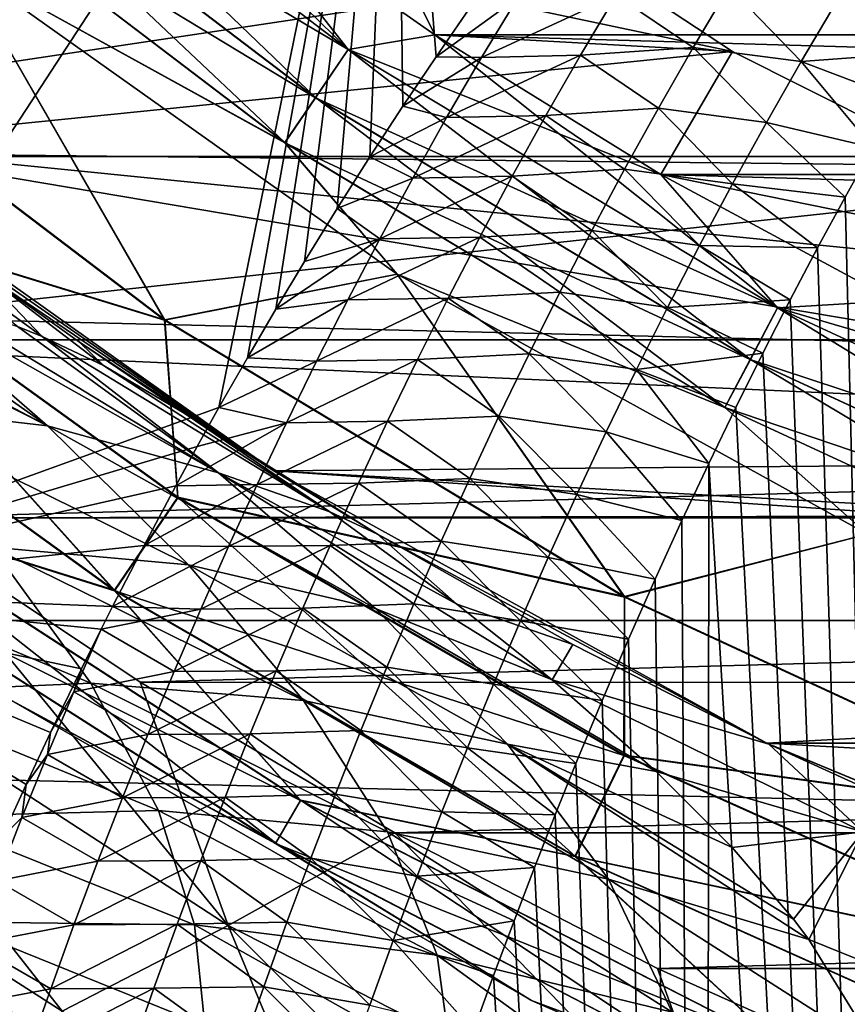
# Model space of a CAD drawing. Header units: metres. Extents: x -109 to 109, y -315 to 32.
# Tile 287 of 384: x 67.76 to 70.23, y -14.29 to -11.35. Entities that reach past the tile are written whole.
import ezdxf

# ---------------------------------------------------------------- set-up
doc = ezdxf.new("R2010")
doc.units = ezdxf.units.M
doc.layers.add('solid_K244242000C74_AAA', color=7, linetype='CONTINUOUS')

msp = doc.modelspace()

# ---------------------------------------------------------------- linework, layer by layer
at = {"layer": 'solid_K244242000C74_AAA'}
for points in [[(66.840843, -13.059432, 53.583248), (68.881416, -9.932885, 47.509106), (67.080719, -10.604731, 47.038673)], [(66.840843, -13.059432, 53.583248), (68.35556, -12.511944, 53.950047), (68.881416, -9.932885, 47.509106)], [(68.35556, -12.511944, 53.950047), (68.440224, -12.363729, 53.666447), (68.881416, -9.932885, 47.509106)], [(68.440224, -12.363729, 53.666447), (68.525337, -12.218526, 53.387959), (68.881416, -9.932885, 47.509106)], [(68.525337, -12.218526, 53.387959), (68.61087, -12.076212, 53.114334), (68.881416, -9.932885, 47.509106)], [(68.61087, -12.076212, 53.114334), (68.708389, -11.918052, 52.809387), (68.881416, -9.932885, 47.509106)], [(68.708389, -11.918052, 52.809387), (68.806396, -11.763514, 52.510685), (68.881416, -9.932885, 47.509106)], [(68.806396, -11.763514, 52.510685), (68.9049, -11.612689, 52.218624), (68.881416, -9.932885, 47.509106)], [(69.003853, -11.465427, 51.932899), (69.103195, -11.32158, 51.653202), (68.881416, -9.932885, 47.509106)], [(68.9049, -11.612689, 52.218624), (69.003853, -11.465427, 51.932899), (68.881416, -9.932885, 47.509106)], [(46.591377, -10.351391, -83.82), (106.408623, -10.351391, -83.82), (105.882225, -11.762788, -83.82)], [(46.591377, -10.351391, -83.82), (105.882225, -11.762788, -83.82), (47.117771, -11.762788, -83.82)], [(67.54982, -10.536965, -30.016214), (68.741531, -11.442882, -30.016214), (67.727066, -10.451867, -30)], [(68.741531, -11.442882, -30.016214), (68.349709, -10.944372, -30), (67.727066, -10.451867, -30)], [(71.410393, -11.799084, -49.5), (70.992996, -10.492633, -48.5), (70.074997, -11.128427, -49.5)], [(67.549591, -10.537236, -47.983723), (68.741333, -11.443175, -47.983723), (67.436935, -10.669868, -47.935352)], [(67.437149, -10.66961, -30.064522), (68.643867, -11.58693, -30.064522), (67.54982, -10.536965, -30.016214)], [(67.549591, -10.537236, -47.983723), (68.349709, -10.944372, -48), (68.741333, -11.443175, -47.983723)], [(68.643867, -11.58693, -30.064522), (68.741531, -11.442882, -30.016214), (67.54982, -10.536965, -30.016214)], [(68.604851, -10.604134, -27.5), (69.889732, -11.449247, -27.5), (65.893394, -10.606602, -27.5)], [(69.889732, -11.449247, -27.5), (67.147499, -11.727337, -27.5), (65.893394, -10.606602, -27.5)], [(68.605164, -10.604395, -30), (68.349709, -10.944372, -30), (69.000229, -11.399978, -30)], [(69.889626, -11.449198, -30), (69.889732, -11.449247, -27.5), (68.604851, -10.604134, -27.5)], [(69.889626, -11.449198, -30), (68.604851, -10.604134, -27.5), (68.605164, -10.604395, -30)], [(69.889626, -11.449198, -30), (68.605164, -10.604395, -30), (69.000229, -11.399978, -30)], [(67.436935, -10.669868, -47.935352), (68.643677, -11.587211, -47.935352), (67.331741, -10.793704, -47.856464)], [(67.331947, -10.793468, -30.143347), (68.552666, -11.721437, -30.143347), (67.437149, -10.66961, -30.064522)], [(68.741333, -11.443175, -47.983723), (68.643677, -11.587211, -47.935352), (67.436935, -10.669868, -47.935352)], [(68.552666, -11.721437, -30.143347), (68.643867, -11.58693, -30.064522), (67.437149, -10.66961, -30.064522)], [(67.331741, -10.793704, -47.856464), (68.552498, -11.721694, -47.856464), (67.579613, -11.185811, -47.75)], [(68.643677, -11.587211, -47.935352), (68.552498, -11.721694, -47.856464), (67.331741, -10.793704, -47.856464)], [(67.579613, -11.185811, -30.25), (68.552666, -11.721437, -30.143347), (67.331947, -10.793468, -30.143347)], [(83.999771, -11.399978, -48), (69.000229, -11.399978, -48), (68.349709, -10.944372, -48)], [(68.741333, -11.443175, -47.983723), (68.349709, -10.944372, -48), (69.000229, -11.399978, -48)], [(84.650291, -10.944372, -48), (83.999771, -11.399978, -48), (68.349709, -10.944372, -48)], [(68.741531, -11.442882, -30.016214), (69.000229, -11.399978, -30), (68.349709, -10.944372, -30)], [(70.074997, -11.128427, -73.120003), (65.362701, -11.133141, -73.120003), (66.004417, -11.740047, -73.120003)], [(71.410217, -11.798996, -73.120003), (70.074997, -11.128427, -73.120003), (66.004417, -11.740047, -73.120003)], [(70.074997, -11.128427, -49.5), (70.074997, -11.128427, -73.120003), (71.410217, -11.798996, -73.120003)], [(71.410393, -11.799084, -49.5), (70.074997, -11.128427, -49.5), (71.410217, -11.798996, -73.120003)], [(67.579613, -11.185811, -47.75), (68.193039, -12.251853, -47.246708), (66.917076, -11.281892, -47.246708)], [(68.194069, -12.250334, -30.751143), (67.579613, -11.185811, -30.25), (66.918266, -11.280493, -30.751143)], [(67.579613, -11.185811, -47.75), (68.888115, -12.114244, -47.75), (68.193039, -12.251853, -47.246708)], [(68.552498, -11.721694, -47.856464), (68.888115, -12.114244, -47.75), (67.579613, -11.185811, -47.75)], [(67.579613, -11.185811, -30.25), (68.888115, -12.114244, -30.25), (68.552666, -11.721437, -30.143347)], [(68.194069, -12.250334, -30.751143), (68.888115, -12.114244, -30.25), (67.579613, -11.185811, -30.25)], [(69.541519, -11.281119, 51.8172), (69.77198, -11.437167, 52.152508), (69.879028, -11.256712, 51.796822)], [(69.879028, -11.256712, 51.796822), (69.77198, -11.437167, 52.152508), (70.09481, -11.479358, 52.149368)], [(69.879028, -11.256712, 51.796822), (70.09481, -11.479358, 52.149368), (70.202217, -11.298027, 51.795937)], [(66.917076, -11.281892, -47.246708), (68.193039, -12.251853, -47.246708), (66.984352, -11.881559, -46.678066)], [(66.982567, -11.878189, -31.31955), (68.194069, -12.250334, -30.751143), (66.918266, -11.280493, -30.751143)], [(69.541519, -11.281119, 51.8172), (69.247681, -11.28836, 51.691982), (69.139984, -11.467145, 52.052284)], [(69.43515, -11.460365, 52.174271), (69.541519, -11.281119, 51.8172), (69.139984, -11.467145, 52.052284)], [(69.43515, -11.460365, 52.174271), (69.77198, -11.437167, 52.152508), (69.541519, -11.281119, 51.8172)], [(69.247681, -11.28836, 51.691982), (69.103195, -11.32158, 51.653202), (69.003853, -11.465427, 51.932899)], [(69.139984, -11.467145, 52.052284), (69.247681, -11.28836, 51.691982), (69.003853, -11.465427, 51.932899)], [(70.202217, -11.298027, 51.795937), (70.09481, -11.479358, 52.149368), (70.473778, -11.450984, 51.904243)], [(70.202217, -11.298027, 51.795937), (70.473778, -11.450984, 51.904243), (70.556847, -11.313035, 51.63805)], [(68.741333, -11.443175, -47.983723), (69.000229, -11.399978, -48), (69.675667, -11.816706, -48)], [(68.741531, -11.442882, -30.016214), (70.024208, -12.214641, -30.016214), (69.000229, -11.399978, -30)], [(83.324333, -11.816706, -48), (69.675667, -11.816706, -48), (69.000229, -11.399978, -48)], [(83.999771, -11.399978, -48), (83.324333, -11.816706, -48), (69.000229, -11.399978, -48)], [(69.889626, -11.449198, -30), (69.000229, -11.399978, -30), (69.675667, -11.816706, -30)], [(70.024208, -12.214641, -30.016214), (69.675667, -11.816706, -30), (69.000229, -11.399978, -30)], [(69.889732, -11.449247, -27.5), (71.263557, -12.13923, -27.5), (67.147499, -11.727337, -27.5)], [(68.741333, -11.443175, -47.983723), (70.02404, -12.214954, -47.983723), (68.643677, -11.587211, -47.935352)], [(68.643867, -11.58693, -30.064522), (69.942688, -12.368405, -30.064522), (68.741531, -11.442882, -30.016214)], [(68.741333, -11.443175, -47.983723), (69.675667, -11.816706, -48), (70.02404, -12.214954, -47.983723)], [(69.942688, -12.368405, -30.064522), (70.024208, -12.214641, -30.016214), (68.741531, -11.442882, -30.016214)], [(69.43515, -11.460365, 52.174271), (69.139984, -11.467145, 52.052284), (69.035507, -11.646792, 52.41283)], [(69.331924, -11.640468, 52.53167), (69.43515, -11.460365, 52.174271), (69.035507, -11.646792, 52.41283)], [(69.331924, -11.640468, 52.53167), (69.668076, -11.61849, 52.508636), (69.43515, -11.460365, 52.174271)], [(69.43515, -11.460365, 52.174271), (69.668076, -11.61849, 52.508636), (69.77198, -11.437167, 52.152508)], [(69.77198, -11.437167, 52.152508), (69.668076, -11.61849, 52.508636), (69.990524, -11.661563, 52.503365)], [(71.263687, -12.139277, -30), (69.889626, -11.449198, -30), (69.675667, -11.816706, -30)], [(69.77198, -11.437167, 52.152508), (69.990524, -11.661563, 52.503365), (70.09481, -11.479358, 52.149368)], [(71.263687, -12.139277, -30), (69.889732, -11.449247, -27.5), (69.889626, -11.449198, -30)], [(71.263687, -12.139277, -30), (71.263557, -12.13923, -27.5), (69.889732, -11.449247, -27.5)], [(70.09481, -11.479358, 52.149368), (70.390839, -11.592005, 52.175919), (70.473778, -11.450984, 51.904243)], [(69.139984, -11.467145, 52.052284), (69.003853, -11.465427, 51.932899), (68.9049, -11.612689, 52.218624)], [(69.035507, -11.646792, 52.41283), (69.139984, -11.467145, 52.052284), (68.9049, -11.612689, 52.218624)], [(70.09481, -11.479358, 52.149368), (69.990524, -11.661563, 52.503365), (70.308105, -11.73631, 52.453358)], [(70.09481, -11.479358, 52.149368), (70.308105, -11.73631, 52.453358), (70.390839, -11.592005, 52.175919)], [(68.643677, -11.587211, -47.935352), (69.942528, -12.368704, -47.935352), (68.552498, -11.721694, -47.856464)], [(68.552666, -11.721437, -30.143347), (69.86657, -12.511984, -30.143347), (68.643867, -11.58693, -30.064522)], [(70.02404, -12.214954, -47.983723), (69.942528, -12.368704, -47.935352), (68.643677, -11.587211, -47.935352)], [(69.86657, -12.511984, -30.143347), (69.942688, -12.368405, -30.064522), (68.643867, -11.58693, -30.064522)], [(69.035507, -11.646792, 52.41283), (68.9049, -11.612689, 52.218624), (68.806396, -11.763514, 52.510685)], [(69.331924, -11.640468, 52.53167), (69.567192, -11.800666, 52.865166), (69.668076, -11.61849, 52.508636)], [(69.668076, -11.61849, 52.508636), (69.567192, -11.800666, 52.865166), (69.889252, -11.844626, 52.857872)], [(69.668076, -11.61849, 52.508636), (69.889252, -11.844626, 52.857872), (69.990524, -11.661563, 52.503365)], [(68.934113, -11.827291, 52.773579), (69.035507, -11.646792, 52.41283), (68.806396, -11.763514, 52.510685)], [(69.331924, -11.640468, 52.53167), (69.035507, -11.646792, 52.41283), (68.934113, -11.827291, 52.773579)], [(69.231712, -11.821414, 52.889359), (69.331924, -11.640468, 52.53167), (68.934113, -11.827291, 52.773579)], [(69.231712, -11.821414, 52.889359), (69.567192, -11.800666, 52.865166), (69.331924, -11.640468, 52.53167)], [(69.990524, -11.661563, 52.503365), (69.889252, -11.844626, 52.857872), (70.225639, -11.884139, 52.736885)], [(69.990524, -11.661563, 52.503365), (70.225639, -11.884139, 52.736885), (70.308105, -11.73631, 52.453358)], [(67.37236, -11.903202, -13.142585), (67.147499, -11.727337, -27.5), (68.519356, -12.700734, -27.5)], [(72.708771, -12.665177, -27.5), (68.519356, -12.700734, -27.5), (67.147499, -11.727337, -27.5)], [(71.263557, -12.13923, -27.5), (72.708771, -12.665177, -27.5), (67.147499, -11.727337, -27.5)], [(68.552498, -11.721694, -47.856464), (69.866425, -12.512258, -47.856464), (68.888115, -12.114244, -47.75)], [(69.942528, -12.368704, -47.935352), (69.866425, -12.512258, -47.856464), (68.552498, -11.721694, -47.856464)], [(68.888115, -12.114244, -30.25), (69.86657, -12.511984, -30.143347), (68.552666, -11.721437, -30.143347)], [(71.410217, -11.798996, -73.120003), (66.004417, -11.740047, -73.120003), (66.679459, -12.310306, -73.120003)], [(70.537796, -24.702526, 72.268311), (70.308105, -11.73631, 52.453358), (70.225639, -11.884139, 52.736885)], [(47.117771, -11.762788, -83.82), (105.882225, -11.762788, -83.82), (105.289085, -13.147866, -83.82)], [(47.117771, -11.762788, -83.82), (105.289085, -13.147866, -83.82), (47.710915, -13.147866, -83.82)], [(68.934113, -11.827291, 52.773579), (68.806396, -11.763514, 52.510685), (68.708389, -11.918052, 52.809387)], [(72.814537, -12.310127, -73.120003), (71.410217, -11.798996, -73.120003), (66.679459, -12.310306, -73.120003)], [(69.231712, -11.821414, 52.889359), (69.469215, -11.983676, 53.22205), (69.567192, -11.800666, 52.865166)], [(69.567192, -11.800666, 52.865166), (69.469215, -11.983676, 53.22205), (69.790886, -12.028528, 53.212841)], [(69.567192, -11.800666, 52.865166), (69.790886, -12.028528, 53.212841), (69.889252, -11.844626, 52.857872)], [(67.827286, -12.300554, -11.302563), (67.199455, -11.842607, -12.137147), (67.636452, -12.101137, -12.763509)], [(67.827286, -12.300554, -11.302563), (67.753357, -12.270085, -11.208573), (67.199455, -11.842607, -12.137147)], [(68.835686, -12.008628, 53.134495), (68.934113, -11.827291, 52.773579), (68.708389, -11.918052, 52.809387)], [(69.231712, -11.821414, 52.889359), (68.934113, -11.827291, 52.773579), (68.835686, -12.008628, 53.134495)], [(69.134392, -12.003189, 53.247299), (69.231712, -11.821414, 52.889359), (68.835686, -12.008628, 53.134495)], [(69.134392, -12.003189, 53.247299), (69.469215, -11.983676, 53.22205), (69.231712, -11.821414, 52.889359)], [(82.625389, -12.193693, -48), (70.374611, -12.193693, -48), (69.675667, -11.816706, -48)], [(70.02404, -12.214954, -47.983723), (69.675667, -11.816706, -48), (70.374611, -12.193693, -48)], [(83.324333, -11.816706, -48), (82.625389, -12.193693, -48), (69.675667, -11.816706, -48)], [(71.263687, -12.139277, -30), (69.675667, -11.816706, -30), (70.374611, -12.193693, -30)], [(70.024208, -12.214641, -30.016214), (70.374611, -12.193693, -30), (69.675667, -11.816706, -30)], [(69.889252, -11.844626, 52.857872), (69.790886, -12.028528, 53.212841), (70.143517, -12.035732, 53.026814)], [(69.889252, -11.844626, 52.857872), (70.143517, -12.035732, 53.026814), (70.225639, -11.884139, 52.736885)], [(66.755821, -12.126789, -31.941523), (68.043762, -13.057567, -31.941523), (66.982567, -11.878189, -31.31955)], [(66.984352, -11.881559, -46.678066), (68.04377, -13.05896, -46.055901), (66.756889, -12.129139, -46.055901)], [(66.982567, -11.878189, -31.31955), (68.232185, -12.779519, -31.31955), (68.194069, -12.250334, -30.751143)], [(68.043762, -13.057567, -31.941523), (68.232185, -12.779519, -31.31955), (66.982567, -11.878189, -31.31955)], [(66.984352, -11.881559, -46.678066), (68.232346, -12.781425, -46.678066), (68.04377, -13.05896, -46.055901)], [(68.193039, -12.251853, -47.246708), (68.232346, -12.781425, -46.678066), (66.984352, -11.881559, -46.678066)], [(67.636452, -12.101137, -12.763509), (67.37236, -11.903202, -13.142585), (68.519356, -12.700734, -27.5)], [(70.537796, -24.702526, 72.268311), (70.225639, -11.884139, 52.736885), (70.143517, -12.035732, 53.026814)], [(68.835686, -12.008628, 53.134495), (68.708389, -11.918052, 52.809387), (68.61087, -12.076212, 53.114334)], [(69.134392, -12.003189, 53.247299), (69.374039, -12.167507, 53.579239), (69.469215, -11.983676, 53.22205)], [(69.469215, -11.983676, 53.22205), (69.374039, -12.167507, 53.579239), (69.695305, -12.213251, 53.568214)], [(69.469215, -11.983676, 53.22205), (69.695305, -12.213251, 53.568214), (69.790886, -12.028528, 53.212841)], [(68.835686, -12.008628, 53.134495), (68.61087, -12.076212, 53.114334), (68.525337, -12.218526, 53.387959)], [(68.740097, -12.190791, 53.495552), (68.835686, -12.008628, 53.134495), (68.525337, -12.218526, 53.387959)], [(69.134392, -12.003189, 53.247299), (68.835686, -12.008628, 53.134495), (68.740097, -12.190791, 53.495552)], [(69.039856, -12.18578, 53.60545), (69.134392, -12.003189, 53.247299), (68.740097, -12.190791, 53.495552)], [(69.039856, -12.18578, 53.60545), (69.374039, -12.167507, 53.579239), (69.134392, -12.003189, 53.247299)], [(69.790886, -12.028528, 53.212841), (69.695305, -12.213251, 53.568214), (70.061752, -12.191138, 53.323204)], [(69.790886, -12.028528, 53.212841), (70.061752, -12.191138, 53.323204), (70.143517, -12.035732, 53.026814)], [(70.537796, -24.702526, 72.268311), (70.143517, -12.035732, 53.026814), (70.061752, -12.191138, 53.323204)], [(67.843033, -12.566808, -9.757223), (66.855141, -12.067699, -10.177117), (66.89933, -12.071336, -10.223702)], [(67.843033, -12.566808, -9.757223), (67.299057, -12.504019, -9.238625), (66.855141, -12.067699, -10.177117)], [(67.843033, -12.566808, -9.757223), (66.89933, -12.071336, -10.223702), (67.196358, -12.111533, -10.547192)], [(67.938934, -12.316987, -12.327929), (67.636452, -12.101137, -12.763509), (68.519356, -12.700734, -27.5)], [(68.010529, -12.387205, -11.54284), (67.636452, -12.101137, -12.763509), (67.938934, -12.316987, -12.327929)], [(68.010529, -12.387205, -11.54284), (67.827286, -12.300554, -11.302563), (67.636452, -12.101137, -12.763509)], [(67.245773, -12.807887, -32.604633), (68.043762, -13.057567, -31.941523), (66.755821, -12.126789, -31.941523)], [(66.756889, -12.129139, -46.055901), (68.04377, -13.05896, -46.055901), (67.246307, -12.809241, -45.392651)], [(67.843033, -12.566808, -9.757223), (67.196358, -12.111533, -10.547192), (67.358963, -12.145866, -10.732397)], [(68.888115, -12.114244, -47.75), (69.566391, -13.078173, -47.246708), (68.193039, -12.251853, -47.246708)], [(69.567253, -13.07655, -30.751143), (68.888115, -12.114244, -30.25), (68.194069, -12.250334, -30.751143)], [(68.888115, -12.114244, -47.75), (70.292343, -12.890332, -47.75), (69.566391, -13.078173, -47.246708)], [(69.866425, -12.512258, -47.856464), (70.292343, -12.890332, -47.75), (68.888115, -12.114244, -47.75)], [(68.888115, -12.114244, -30.25), (70.292343, -12.890332, -30.25), (69.86657, -12.511984, -30.143347)], [(69.567253, -13.07655, -30.751143), (70.292343, -12.890332, -30.25), (68.888115, -12.114244, -30.25)], [(68.354546, -12.706833, -10.293552), (67.358963, -12.145866, -10.732397), (67.481461, -12.177959, -10.876026)], [(68.354546, -12.706833, -10.293552), (67.843033, -12.566808, -9.757223), (67.358963, -12.145866, -10.732397)], [(69.039856, -12.18578, 53.60545), (69.281563, -12.352146, 53.936695), (69.374039, -12.167507, 53.579239)], [(69.374039, -12.167507, 53.579239), (69.281563, -12.352146, 53.936695), (69.602417, -12.398781, 53.923946)], [(69.374039, -12.167507, 53.579239), (69.602417, -12.398781, 53.923946), (69.695305, -12.213251, 53.568214)], [(68.354546, -12.706833, -10.293552), (67.481461, -12.177959, -10.876026), (67.753357, -12.270085, -11.208573)], [(68.740097, -12.190791, 53.495552), (68.525337, -12.218526, 53.387959), (68.440224, -12.363729, 53.666447)], [(68.647255, -12.373773, 53.856724), (68.740097, -12.190791, 53.495552), (68.440224, -12.363729, 53.666447)], [(69.039856, -12.18578, 53.60545), (68.740097, -12.190791, 53.495552), (68.647255, -12.373773, 53.856724)], [(68.948021, -12.369177, 53.963779), (69.039856, -12.18578, 53.60545), (68.647255, -12.373773, 53.856724)], [(68.948021, -12.369177, 53.963779), (69.281563, -12.352146, 53.936695), (69.039856, -12.18578, 53.60545)], [(69.695305, -12.213251, 53.568214), (69.980217, -12.349989, 53.625568), (70.061752, -12.191138, 53.323204)], [(70.537796, -24.702526, 72.268311), (70.061752, -12.191138, 53.323204), (69.980217, -12.349989, 53.625568)], [(70.02404, -12.214954, -47.983723), (70.374611, -12.193693, -48), (71.094162, -12.529281, -48)], [(70.024208, -12.214641, -30.016214), (71.382805, -12.843194, -30.016214), (70.374611, -12.193693, -30)], [(69.695305, -12.213251, 53.568214), (69.602417, -12.398781, 53.923946), (69.980217, -12.349989, 53.625568)], [(70.02404, -12.214954, -47.983723), (71.382675, -12.843524, -47.983723), (69.942528, -12.368704, -47.935352)], [(69.942688, -12.368405, -30.064522), (71.318382, -13.004871, -30.064522), (70.024208, -12.214641, -30.016214)], [(70.02404, -12.214954, -47.983723), (71.094162, -12.529281, -48), (71.382675, -12.843524, -47.983723)], [(71.318382, -13.004871, -30.064522), (71.382805, -12.843194, -30.016214), (70.024208, -12.214641, -30.016214)], [(68.193039, -12.251853, -47.246708), (69.566391, -13.078173, -47.246708), (68.232346, -12.781425, -46.678066)], [(68.232185, -12.779519, -31.31955), (69.567253, -13.07655, -30.751143), (68.194069, -12.250334, -30.751143)], [(68.354546, -12.706833, -10.293552), (67.753357, -12.270085, -11.208573), (67.827286, -12.300554, -11.302563)], [(74.268761, -12.654784, -73.120003), (72.814537, -12.310127, -73.120003), (66.679459, -12.310306, -73.120003)], [(74.268761, -12.654784, -73.120003), (66.679459, -12.310306, -73.120003), (67.385445, -12.841762, -73.120003)], [(68.010529, -12.387205, -11.54284), (68.6866, -12.823187, -11.105551), (67.827286, -12.300554, -11.302563)], [(68.354546, -12.706833, -10.293552), (67.827286, -12.300554, -11.302563), (68.6866, -12.823187, -11.105551)], [(68.251846, -12.528687, -11.877401), (67.938934, -12.316987, -12.327929), (68.519356, -12.700734, -27.5)], [(68.010529, -12.387205, -11.54284), (67.938934, -12.316987, -12.327929), (68.251846, -12.528687, -11.877401)], [(68.647255, -12.373773, 53.856724), (68.440224, -12.363729, 53.666447), (68.35556, -12.511944, 53.950047)], [(68.557091, -12.557566, 54.217983), (68.647255, -12.373773, 53.856724), (68.35556, -12.511944, 53.950047)], [(68.948021, -12.369177, 53.963779), (68.647255, -12.373773, 53.856724), (68.557091, -12.557566, 54.217983)], [(68.858795, -12.553374, 54.322266), (68.948021, -12.369177, 53.963779), (68.557091, -12.557566, 54.217983)], [(68.858795, -12.553374, 54.322266), (69.191711, -12.537586, 54.294392), (68.948021, -12.369177, 53.963779)], [(68.948021, -12.369177, 53.963779), (69.191711, -12.537586, 54.294392), (69.281563, -12.352146, 53.936695)], [(69.281563, -12.352146, 53.936695), (69.191711, -12.537586, 54.294392), (69.512146, -12.585108, 54.280003)], [(69.281563, -12.352146, 53.936695), (69.512146, -12.585108, 54.280003), (69.602417, -12.398781, 53.923946)], [(69.602417, -12.398781, 53.923946), (69.899002, -12.512519, 53.9342), (69.980217, -12.349989, 53.625568)], [(69.942528, -12.368704, -47.935352), (71.31826, -13.005185, -47.935352), (69.866425, -12.512258, -47.856464)], [(69.86657, -12.511984, -30.143347), (71.258232, -13.155839, -30.143347), (69.942688, -12.368405, -30.064522)], [(70.537796, -24.702526, 72.268311), (69.980217, -12.349989, 53.625568), (69.899002, -12.512519, 53.9342)], [(71.382675, -12.843524, -47.983723), (71.31826, -13.005185, -47.935352), (69.942528, -12.368704, -47.935352)], [(71.258232, -13.155839, -30.143347), (71.318382, -13.004871, -30.064522), (69.942688, -12.368405, -30.064522)], [(68.010529, -12.387205, -11.54284), (68.251846, -12.528687, -11.877401), (68.6866, -12.823187, -11.105551)], [(69.602417, -12.398781, 53.923946), (69.512146, -12.585108, 54.280003), (69.818207, -12.67901, 54.249466)], [(69.602417, -12.398781, 53.923946), (69.818207, -12.67901, 54.249466), (69.899002, -12.512519, 53.9342)], [(68.290733, -12.62816, 54.171967), (68.35556, -12.511944, 53.950047), (66.840843, -13.059432, 53.583248)], [(68.264709, -12.98165, -8.751639), (67.676987, -12.928858, -8.281869), (67.299057, -12.504019, -9.238625)], [(67.843033, -12.566808, -9.757223), (68.264709, -12.98165, -8.751639), (67.299057, -12.504019, -9.238625)], [(68.557091, -12.557566, 54.217983), (68.35556, -12.511944, 53.950047), (68.290733, -12.62816, 54.171967)], [(70.537796, -24.702526, 72.268311), (69.899002, -12.512519, 53.9342), (69.818207, -12.67901, 54.249466)], [(69.866425, -12.512258, -47.856464), (71.258118, -13.156126, -47.856464), (70.292343, -12.890332, -47.75)], [(71.31826, -13.005185, -47.935352), (71.258118, -13.156126, -47.856464), (69.866425, -12.512258, -47.856464)], [(70.292343, -12.890332, -30.25), (71.258232, -13.155839, -30.143347), (69.86657, -12.511984, -30.143347)], [(68.82917, -12.890244, -12.219563), (68.251846, -12.528687, -11.877401), (68.519356, -12.700734, -27.5)], [(68.6866, -12.823187, -11.105551), (68.251846, -12.528687, -11.877401), (68.82917, -12.890244, -12.219563)], [(68.858795, -12.553374, 54.322266), (69.104408, -12.723817, 54.652294), (69.191711, -12.537586, 54.294392)], [(69.191711, -12.537586, 54.294392), (69.104408, -12.723817, 54.652294), (69.424416, -12.772223, 54.636349)], [(69.191711, -12.537586, 54.294392), (69.424416, -12.772223, 54.636349), (69.512146, -12.585108, 54.280003)], [(68.823067, -13.112282, -9.241714), (68.264709, -12.98165, -8.751639), (67.843033, -12.566808, -9.757223)], [(68.354546, -12.706833, -10.293552), (68.823067, -13.112282, -9.241714), (67.843033, -12.566808, -9.757223)], [(68.557091, -12.557566, 54.217983), (68.290733, -12.62816, 54.171967), (68.226219, -12.746293, 54.397171)], [(68.469505, -12.742166, 54.579308), (68.557091, -12.557566, 54.217983), (68.226219, -12.746293, 54.397171)], [(68.858795, -12.553374, 54.322266), (68.557091, -12.557566, 54.217983), (68.469505, -12.742166, 54.579308)], [(68.772102, -12.738364, 54.680882), (68.858795, -12.553374, 54.322266), (68.469505, -12.742166, 54.579308)], [(68.772102, -12.738364, 54.680882), (69.104408, -12.723817, 54.652294), (68.858795, -12.553374, 54.322266)], [(69.512146, -12.585108, 54.280003), (69.424416, -12.772223, 54.636349), (69.737923, -12.849748, 54.57172)], [(69.512146, -12.585108, 54.280003), (69.737923, -12.849748, 54.57172), (69.818207, -12.67901, 54.249466)], [(68.226219, -12.746293, 54.397171), (68.290733, -12.62816, 54.171967), (66.840843, -13.059432, 53.583248)], [(75.752983, -12.828264, -73.120003), (74.268761, -12.654784, -73.120003), (67.385445, -12.841762, -73.120003)], [(72.708771, -12.665177, -27.5), (74.20414, -13.019633, -27.5), (68.519356, -12.700734, -27.5)], [(69.806503, -24.333389, 72.204231), (69.818207, -12.67901, 54.249466), (69.737923, -12.849748, 54.57172)], [(69.806503, -24.333389, 72.204231), (70.537796, -24.702526, 72.268311), (69.818207, -12.67901, 54.249466)], [(68.354546, -12.706833, -10.293552), (68.6866, -12.823187, -11.105551), (69.06601, -13.099258, -10.356995)], [(68.354546, -12.706833, -10.293552), (69.06601, -13.099258, -10.356995), (69.350769, -13.324802, -9.727303)], [(68.354546, -12.706833, -10.293552), (69.350769, -13.324802, -9.727303), (68.823067, -13.112282, -9.241714)], [(68.82917, -12.890244, -12.219563), (68.519356, -12.700734, -27.5), (69.991684, -13.514469, -27.5)], [(75.732018, -13.198163, -27.5), (69.991684, -13.514469, -27.5), (68.519356, -12.700734, -27.5)], [(74.20414, -13.019633, -27.5), (75.732018, -13.198163, -27.5), (68.519356, -12.700734, -27.5)], [(68.772102, -12.738364, 54.680882), (69.019562, -12.910831, 55.010372), (69.104408, -12.723817, 54.652294)], [(69.104408, -12.723817, 54.652294), (69.019562, -12.910831, 55.010372), (69.339149, -12.960114, 54.992943)], [(69.104408, -12.723817, 54.652294), (69.339149, -12.960114, 54.992943), (69.424416, -12.772223, 54.636349)], [(68.131721, -12.924086, 54.735413), (68.226219, -12.746293, 54.397171), (66.840843, -13.059432, 53.583248)], [(68.469505, -12.742166, 54.579308), (68.226219, -12.746293, 54.397171), (68.131721, -12.924086, 54.735413)], [(68.384415, -12.927565, 54.94067), (68.469505, -12.742166, 54.579308), (68.131721, -12.924086, 54.735413)], [(68.772102, -12.738364, 54.680882), (68.469505, -12.742166, 54.579308), (68.384415, -12.927565, 54.94067)], [(68.687866, -12.924139, 55.039593), (68.772102, -12.738364, 54.680882), (68.384415, -12.927565, 54.94067)], [(68.687866, -12.924139, 55.039593), (69.019562, -12.910831, 55.010372), (68.772102, -12.738364, 54.680882)], [(68.043762, -13.057567, -31.941523), (69.41993, -13.8521, -31.941523), (68.232185, -12.779519, -31.31955)], [(68.232346, -12.781425, -46.678066), (69.564796, -13.550715, -46.678066), (68.04377, -13.05896, -46.055901)], [(68.232185, -12.779519, -31.31955), (69.566521, -13.549898, -31.31955), (69.567253, -13.07655, -30.751143)], [(69.41993, -13.8521, -31.941523), (69.566521, -13.549898, -31.31955), (68.232185, -12.779519, -31.31955)], [(69.566391, -13.078173, -47.246708), (69.564796, -13.550715, -46.678066), (68.232346, -12.781425, -46.678066)], [(69.424416, -12.772223, 54.636349), (69.339149, -12.960114, 54.992943), (69.658188, -13.024842, 54.9011)], [(69.424416, -12.772223, 54.636349), (69.658188, -13.024842, 54.9011), (69.737923, -12.849748, 54.57172)], [(67.245773, -12.807887, -32.604633), (68.599327, -13.68437, -32.604633), (68.043762, -13.057567, -31.941523)], [(68.524933, -13.813225, -33.295631), (68.599327, -13.68437, -32.604633), (67.245773, -12.807887, -32.604633)], [(67.335899, -13.054738, -33.295631), (68.524933, -13.813225, -33.295631), (67.245773, -12.807887, -32.604633)], [(67.246307, -12.809241, -45.392651), (68.59893, -13.685053, -45.392651), (67.336075, -13.055347, -44.701569)], [(68.04377, -13.05896, -46.055901), (68.59893, -13.685053, -45.392651), (67.246307, -12.809241, -45.392651)], [(66.958008, -13.133426, -73.162537), (68.383095, -14.058889, -73.162537), (67.385445, -12.841762, -73.120003)], [(77.247017, -12.828264, -73.120003), (67.385445, -12.841762, -73.120003), (85.614479, -12.841818, -73.120003)], [(77.247017, -12.828264, -73.120003), (75.752983, -12.828264, -73.120003), (67.385445, -12.841762, -73.120003)], [(67.385445, -12.841762, -73.120003), (68.119759, -13.332586, -73.120003), (85.614479, -12.841818, -73.120003)], [(68.383095, -14.058889, -73.162537), (68.119759, -13.332586, -73.120003), (67.385445, -12.841762, -73.120003)], [(68.119759, -13.332586, -73.120003), (84.880157, -13.332638, -73.120003), (85.614479, -12.841818, -73.120003)], [(69.06601, -13.099258, -10.356995), (68.6866, -12.823187, -11.105551), (68.82917, -12.890244, -12.219563)], [(69.806503, -24.333389, 72.204231), (69.737923, -12.849748, 54.57172), (69.658188, -13.024842, 54.9011)], [(69.411957, -13.219668, -12.53206), (68.82917, -12.890244, -12.219563), (69.991684, -13.514469, -27.5)], [(69.06601, -13.099258, -10.356995), (68.82917, -12.890244, -12.219563), (69.411957, -13.219668, -12.53206)], [(70.292343, -12.890332, -47.75), (71.021034, -13.751163, -47.246708), (69.566391, -13.078173, -47.246708)], [(71.021713, -13.749457, -30.751143), (70.292343, -12.890332, -30.25), (69.567253, -13.07655, -30.751143)], [(68.037941, -13.105989, 55.08036), (68.131721, -12.924086, 54.735413), (66.840843, -13.059432, 53.583248)], [(67.676987, -12.928858, -8.281869), (67.973076, -13.335393, -7.317374), (67.067352, -12.955273, -7.83874)], [(68.608139, -13.387009, -7.720088), (67.973076, -13.335393, -7.317374), (67.676987, -12.928858, -8.281869)], [(68.264709, -12.98165, -8.751639), (68.608139, -13.387009, -7.720088), (67.676987, -12.928858, -8.281869)], [(68.384415, -12.927565, 54.94067), (68.131721, -12.924086, 54.735413), (68.037941, -13.105989, 55.08036)], [(68.301743, -13.113756, 55.302055), (68.384415, -12.927565, 54.94067), (68.037941, -13.105989, 55.08036)], [(68.687866, -12.924139, 55.039593), (68.384415, -12.927565, 54.94067), (68.301743, -13.113756, 55.302055)], [(68.606003, -13.110692, 55.39838), (68.687866, -12.924139, 55.039593), (68.301743, -13.113756, 55.302055)], [(68.606003, -13.110692, 55.39838), (68.937103, -13.098619, 55.368591), (68.687866, -12.924139, 55.039593)], [(68.687866, -12.924139, 55.039593), (68.937103, -13.098619, 55.368591), (69.019562, -12.910831, 55.010372)], [(69.019562, -12.910831, 55.010372), (68.937103, -13.098619, 55.368591), (69.256271, -13.148773, 55.349751)], [(69.019562, -12.910831, 55.010372), (69.256271, -13.148773, 55.349751), (69.339149, -12.960114, 54.992943)], [(67.973076, -13.335393, -7.317374), (67.319809, -13.363476, -6.942613), (67.067352, -12.955273, -7.83874)], [(69.339149, -12.960114, 54.992943), (69.256271, -13.148773, 55.349751), (69.578819, -13.203837, 55.237019)], [(69.339149, -12.960114, 54.992943), (69.578819, -13.203837, 55.237019), (69.658188, -13.024842, 54.9011)], [(69.216904, -13.516965, -8.145279), (68.608139, -13.387009, -7.720088), (68.264709, -12.98165, -8.751639)], [(68.823067, -13.112282, -9.241714), (69.216904, -13.516965, -8.145279), (68.264709, -12.98165, -8.751639)], [(69.806503, -24.333389, 72.204231), (69.658188, -13.024842, 54.9011), (69.578819, -13.203837, 55.237019)], [(68.003563, -13.174034, 55.209084), (68.037941, -13.105989, 55.08036), (66.840843, -13.059432, 53.583248)], [(67.944885, -13.292005, 55.431866), (68.003563, -13.174034, 55.209084), (66.840843, -13.059432, 53.583248)], [(67.852638, -13.482357, 55.790356), (67.944885, -13.292005, 55.431866), (66.840843, -13.059432, 53.583248)], [(67.779472, -13.637914, 56.082458), (67.852638, -13.482357, 55.790356), (66.840843, -13.059432, 53.583248)], [(67.706909, -13.796511, 56.379513), (67.779472, -13.637914, 56.082458), (66.840843, -13.059432, 53.583248)], [(67.736198, -13.3864, -34), (68.524933, -13.813225, -33.295631), (67.335899, -13.054738, -33.295631)], [(67.336075, -13.055347, -44.701569), (68.524734, -13.813568, -44.701569), (67.736198, -13.3864, -44)], [(68.59893, -13.685053, -45.392651), (68.524734, -13.813568, -44.701569), (67.336075, -13.055347, -44.701569)], [(68.599327, -13.68437, -32.604633), (69.41993, -13.8521, -31.941523), (68.043762, -13.057567, -31.941523)], [(68.04377, -13.05896, -46.055901), (69.418716, -13.852786, -46.055901), (68.59893, -13.685053, -45.392651)], [(69.564796, -13.550715, -46.678066), (69.418716, -13.852786, -46.055901), (68.04377, -13.05896, -46.055901)], [(69.566391, -13.078173, -47.246708), (71.021034, -13.751163, -47.246708), (69.564796, -13.550715, -46.678066)], [(69.566521, -13.549898, -31.31955), (71.021713, -13.749457, -30.751143), (69.567253, -13.07655, -30.751143)], [(68.301743, -13.113756, 55.302055), (68.037941, -13.105989, 55.08036), (68.003563, -13.174034, 55.209084)], [(68.606003, -13.110692, 55.39838), (68.856972, -13.287173, 55.726929), (68.937103, -13.098619, 55.368591)], [(68.937103, -13.098619, 55.368591), (68.856972, -13.287173, 55.726929), (69.175713, -13.338192, 55.706741)], [(68.937103, -13.098619, 55.368591), (69.175713, -13.338192, 55.706741), (69.256271, -13.148773, 55.349751)], [(69.350769, -13.324802, -9.727303), (69.06601, -13.099258, -10.356995), (69.411957, -13.219668, -12.53206)], [(66.958008, -13.133426, -73.162537), (67.125237, -13.826756, -73.288864), (67.88755, -14.314016, -73.288864)], [(66.958008, -13.133426, -73.162537), (67.88755, -14.314016, -73.288864), (68.383095, -14.058889, -73.162537)], [(68.22142, -13.300735, 55.663437), (68.301743, -13.113756, 55.302055), (68.003563, -13.174034, 55.209084)], [(68.606003, -13.110692, 55.39838), (68.301743, -13.113756, 55.302055), (68.22142, -13.300735, 55.663437)], [(68.526451, -13.298016, 55.757221), (68.606003, -13.110692, 55.39838), (68.22142, -13.300735, 55.663437)], [(68.526451, -13.298016, 55.757221), (68.856972, -13.287173, 55.726929), (68.606003, -13.110692, 55.39838)], [(68.823067, -13.112282, -9.241714), (69.350769, -13.324802, -9.727303), (69.66169, -13.598938, -8.943587)], [(68.823067, -13.112282, -9.241714), (69.66169, -13.598938, -8.943587), (69.216904, -13.516965, -8.145279)], [(47.710915, -13.147866, -83.82), (105.289085, -13.147866, -83.82), (104.631042, -14.502484, -83.82)], [(47.710915, -13.147866, -83.82), (104.631042, -14.502484, -83.82), (48.368961, -14.502484, -83.82)], [(69.256271, -13.148773, 55.349751), (69.175713, -13.338192, 55.706741), (69.499924, -13.386976, 55.579769)], [(69.256271, -13.148773, 55.349751), (69.499924, -13.386976, 55.579769), (69.578819, -13.203837, 55.237019)], [(67.922295, -13.360844, 55.573063), (68.003563, -13.174034, 55.209084), (67.944885, -13.292005, 55.431866)], [(68.22142, -13.300735, 55.663437), (68.003563, -13.174034, 55.209084), (67.922295, -13.360844, 55.573063)], [(75.732018, -13.198163, -27.5), (83.008316, -13.514469, -27.5), (69.991684, -13.514469, -27.5)], [(69.350769, -13.324802, -9.727303), (69.411957, -13.219668, -12.53206), (69.99807, -13.517576, -12.814711)], [(69.99807, -13.517576, -12.814711), (69.411957, -13.219668, -12.53206), (69.991684, -13.514469, -27.5)], [(69.806503, -24.333389, 72.204231), (69.578819, -13.203837, 55.237019), (69.499924, -13.386976, 55.579769)], [(67.922295, -13.360844, 55.573063), (67.944885, -13.292005, 55.431866), (67.852638, -13.482357, 55.790356)], [(68.143387, -13.488499, 56.024796), (68.22142, -13.300735, 55.663437), (67.922295, -13.360844, 55.573063)], [(68.526451, -13.298016, 55.757221), (68.22142, -13.300735, 55.663437), (68.143387, -13.488499, 56.024796)], [(68.449142, -13.486108, 56.116089), (68.526451, -13.298016, 55.757221), (68.143387, -13.488499, 56.024796)], [(68.449142, -13.486108, 56.116089), (68.779091, -13.476491, 56.085354), (68.526451, -13.298016, 55.757221)], [(68.526451, -13.298016, 55.757221), (68.779091, -13.476491, 56.085354), (68.856972, -13.287173, 55.726929)], [(68.856972, -13.287173, 55.726929), (68.779091, -13.476491, 56.085354), (69.097412, -13.528363, 56.063889)], [(68.856972, -13.287173, 55.726929), (69.097412, -13.528363, 56.063889), (69.175713, -13.338192, 55.706741)], [(67.973076, -13.335393, -7.317374), (68.174744, -13.715545, -6.358671), (67.319809, -13.363476, -6.942613)], [(68.858704, -13.778415, -6.669751), (68.174744, -13.715545, -6.358671), (67.973076, -13.335393, -7.317374)], [(68.608139, -13.387009, -7.720088), (68.858704, -13.778415, -6.669751), (67.973076, -13.335393, -7.317374)], [(68.119759, -13.332586, -73.120003), (68.880981, -13.781766, -73.120003), (84.880157, -13.332638, -73.120003)], [(68.383095, -14.058889, -73.162537), (68.880981, -13.781766, -73.120003), (68.119759, -13.332586, -73.120003)], [(68.880981, -13.781766, -73.120003), (84.118935, -13.781814, -73.120003), (84.880157, -13.332638, -73.120003)], [(69.175713, -13.338192, 55.706741), (69.097412, -13.528363, 56.063889), (69.421631, -13.574599, 55.929768)], [(69.175713, -13.338192, 55.706741), (69.421631, -13.574599, 55.929768), (69.499924, -13.386976, 55.579769)], [(70.278175, -13.779058, -10.220243), (69.350769, -13.324802, -9.727303), (69.99807, -13.517576, -12.814711)], [(69.66169, -13.598938, -8.943587), (69.350769, -13.324802, -9.727303), (70.278175, -13.779058, -10.220243)], [(68.174744, -13.715545, -6.358671), (67.476082, -13.73295, -6.075953), (67.319809, -13.363476, -6.942613)], [(67.843597, -13.548018, 55.936195), (67.922295, -13.360844, 55.573063), (67.852638, -13.482357, 55.790356)], [(68.143387, -13.488499, 56.024796), (67.922295, -13.360844, 55.573063), (67.843597, -13.548018, 55.936195)], [(68.524734, -13.813568, -44.701569), (69.28894, -14.282878, -44), (67.736198, -13.3864, -44)], [(67.736198, -13.3864, -34), (67.736198, -13.3864, -44), (69.28894, -14.282878, -44)], [(67.736198, -13.3864, -34), (69.28894, -14.282878, -44), (69.28894, -14.282878, -34)], [(67.736198, -13.3864, -34), (69.28894, -14.282878, -34), (68.524933, -13.813225, -33.295631)], [(69.519203, -13.920051, -7.004905), (68.858704, -13.778415, -6.669751), (68.608139, -13.387009, -7.720088)], [(69.216904, -13.516965, -8.145279), (69.519203, -13.920051, -7.004905), (68.608139, -13.387009, -7.720088)], [(69.806503, -24.333389, 72.204231), (69.499924, -13.386976, 55.579769), (69.421631, -13.574599, 55.929768)], [(67.843597, -13.548018, 55.936195), (67.852638, -13.482357, 55.790356), (67.779472, -13.637914, 56.082458)], [(68.067589, -13.677043, 56.38612), (68.143387, -13.488499, 56.024796), (67.843597, -13.548018, 55.936195)], [(68.449142, -13.486108, 56.116089), (68.143387, -13.488499, 56.024796), (68.067589, -13.677043, 56.38612)], [(68.374039, -13.674964, 56.474972), (68.449142, -13.486108, 56.116089), (68.067589, -13.677043, 56.38612)], [(68.374039, -13.674964, 56.474972), (68.703423, -13.666566, 56.443851), (68.449142, -13.486108, 56.116089)], [(68.449142, -13.486108, 56.116089), (68.703423, -13.666566, 56.443851), (68.779091, -13.476491, 56.085354)], [(68.779091, -13.476491, 56.085354), (68.703423, -13.666566, 56.443851), (69.021324, -13.719284, 56.421169)], [(68.779091, -13.476491, 56.085354), (69.021324, -13.719284, 56.421169), (69.097412, -13.528363, 56.063889)], [(69.216904, -13.516965, -8.145279), (69.66169, -13.598938, -8.943587), (69.887947, -13.826053, -8.283642)], [(69.216904, -13.516965, -8.145279), (69.887947, -13.826053, -8.283642), (70.071899, -14.040107, -7.651368)], [(69.216904, -13.516965, -8.145279), (70.071899, -14.040107, -7.651368), (70.117653, -14.10002, -7.472231)], [(69.216904, -13.516965, -8.145279), (70.117653, -14.10002, -7.472231), (69.519203, -13.920051, -7.004905)], [(69.991684, -13.514469, -27.5), (83.008316, -13.514469, -27.5), (81.454094, -14.158248, -27.5)], [(69.991684, -13.514469, -27.5), (81.454094, -14.158248, -27.5), (71.545906, -14.158248, -27.5)], [(69.99807, -13.517576, -12.814711), (69.991684, -13.514469, -27.5), (71.545906, -14.158248, -27.5)], [(70.587196, -13.785453, -13.068769), (69.99807, -13.517576, -12.814711), (71.545906, -14.158248, -27.5)], [(70.278175, -13.779058, -10.220243), (69.99807, -13.517576, -12.814711), (70.587196, -13.785453, -13.068769)], [(67.767166, -13.735989, 56.299248), (67.843597, -13.548018, 55.936195), (67.779472, -13.637914, 56.082458)], [(68.067589, -13.677043, 56.38612), (67.843597, -13.548018, 55.936195), (67.767166, -13.735989, 56.299248)], [(69.097412, -13.528363, 56.063889), (69.021324, -13.719284, 56.421169), (69.359512, -13.728154, 56.215252)], [(69.097412, -13.528363, 56.063889), (69.359512, -13.728154, 56.215252), (69.421631, -13.574599, 55.929768)], [(69.564796, -13.550715, -46.678066), (70.968094, -14.181572, -46.678066), (69.418716, -13.852786, -46.055901)], [(69.41993, -13.8521, -31.941523), (70.971909, -14.181433, -31.31955), (69.566521, -13.549898, -31.31955)], [(71.021034, -13.751163, -47.246708), (70.968094, -14.181572, -46.678066), (69.564796, -13.550715, -46.678066)], [(69.566521, -13.549898, -31.31955), (70.971909, -14.181433, -31.31955), (71.021713, -13.749457, -30.751143)], [(69.806503, -24.333389, 72.204231), (69.421631, -13.574599, 55.929768), (69.359512, -13.728154, 56.215252)], [(69.887947, -13.826053, -8.283642), (69.66169, -13.598938, -8.943587), (70.278175, -13.779058, -10.220243)], [(67.767166, -13.735989, 56.299248), (67.779472, -13.637914, 56.082458), (67.706909, -13.796511, 56.379513)], [(68.374039, -13.674964, 56.474972), (68.629906, -13.857395, 56.802399), (68.703423, -13.666566, 56.443851)], [(68.703423, -13.666566, 56.443851), (68.629906, -13.857395, 56.802399), (68.947388, -13.910948, 56.778553)], [(68.703423, -13.666566, 56.443851), (68.947388, -13.910948, 56.778553), (69.021324, -13.719284, 56.421169)], [(67.993958, -13.866365, 56.747391), (68.067589, -13.677043, 56.38612), (67.767166, -13.735989, 56.299248)], [(68.374039, -13.674964, 56.474972), (68.067589, -13.677043, 56.38612), (67.993958, -13.866365, 56.747391)], [(68.301071, -13.864581, 56.833843), (68.374039, -13.674964, 56.474972), (67.993958, -13.866365, 56.747391)], [(68.301071, -13.864581, 56.833843), (68.629906, -13.857395, 56.802399), (68.374039, -13.674964, 56.474972)], [(68.59893, -13.685053, -45.392651), (70.033722, -14.418556, -45.392651), (68.524734, -13.813568, -44.701569)], [(68.524933, -13.813225, -33.295631), (69.776314, -14.463711, -33.295631), (68.599327, -13.68437, -32.604633)], [(69.418716, -13.852786, -46.055901), (70.033722, -14.418556, -45.392651), (68.59893, -13.685053, -45.392651)], [(68.599327, -13.68437, -32.604633), (70.035156, -14.418338, -32.604633), (69.41993, -13.8521, -31.941523)], [(69.776314, -14.463711, -33.295631), (70.035156, -14.418338, -32.604633), (68.599327, -13.68437, -32.604633)], [(68.174744, -13.715545, -6.358671), (68.282883, -14.056742, -5.429879), (67.476082, -13.73295, -6.075953)], [(69.006821, -14.147294, -5.617753), (68.282883, -14.056742, -5.429879), (68.174744, -13.715545, -6.358671)], [(68.858704, -13.778415, -6.669751), (69.006821, -14.147294, -5.617753), (68.174744, -13.715545, -6.358671)], [(69.021324, -13.719284, 56.421169), (68.947388, -13.910948, 56.778553), (69.297928, -13.884965, 56.50584)], [(69.021324, -13.719284, 56.421169), (69.297928, -13.884965, 56.50584), (69.359512, -13.728154, 56.215252)], [(68.282883, -14.056742, -5.429879), (67.546921, -14.04719, -5.269554), (67.476082, -13.73295, -6.075953)], [(67.69294, -13.924751, 56.662205), (67.767166, -13.735989, 56.299248), (67.706909, -13.796511, 56.379513)], [(67.993958, -13.866365, 56.747391), (67.767166, -13.735989, 56.299248), (67.69294, -13.924751, 56.662205)], [(69.806503, -24.333389, 72.204231), (69.359512, -13.728154, 56.215252), (69.297928, -13.884965, 56.50584)], [(68.383095, -14.058889, -73.162537), (69.897118, -14.830321, -73.162537), (68.880981, -13.781766, -73.120003)], [(69.709419, -14.316969, -5.830495), (69.006821, -14.147294, -5.617753), (68.858704, -13.778415, -6.669751)], [(69.519203, -13.920051, -7.004905), (69.709419, -14.316969, -5.830495), (68.858704, -13.778415, -6.669751)], [(68.880981, -13.781766, -73.120003), (69.665779, -14.187294, -73.120003), (84.118935, -13.781814, -73.120003)], [(69.897118, -14.830321, -73.162537), (69.665779, -14.187294, -73.120003), (68.880981, -13.781766, -73.120003)], [(69.665779, -14.187294, -73.120003), (83.334137, -14.187336, -73.120003), (84.118935, -13.781814, -73.120003)], [(70.071899, -14.040107, -7.651368), (69.887947, -13.826053, -8.283642), (70.278175, -13.779058, -10.220243)], [(70.117653, -14.10002, -7.472231), (70.071899, -14.040107, -7.651368), (70.278175, -13.779058, -10.220243)], [(71.122696, -14.505958, -7.929798), (70.117653, -14.10002, -7.472231), (70.278175, -13.779058, -10.220243)], [(68.524734, -13.813568, -44.701569), (69.775696, -14.463863, -44.701569), (69.28894, -14.282878, -44)], [(70.033722, -14.418556, -45.392651), (69.775696, -14.463863, -44.701569), (68.524734, -13.813568, -44.701569)], [(69.28894, -14.282878, -34), (69.776314, -14.463711, -33.295631), (68.524933, -13.813225, -33.295631)], [(61.228916, -26.450235, -78.325066), (67.88755, -14.314016, -73.288864), (67.125237, -13.826756, -73.288864)], [(67.922455, -14.056463, 57.108585), (67.993958, -13.866365, 56.747391), (67.69294, -13.924751, 56.662205)], [(68.301071, -13.864581, 56.833843), (67.993958, -13.866365, 56.747391), (67.922455, -14.056463, 57.108585)], [(68.230194, -14.054955, 57.192688), (68.301071, -13.864581, 56.833843), (67.922455, -14.056463, 57.108585)], [(68.230194, -14.054955, 57.192688), (68.558495, -14.048972, 57.160973), (68.301071, -13.864581, 56.833843)], [(68.301071, -13.864581, 56.833843), (68.558495, -14.048972, 57.160973), (68.629906, -13.857395, 56.802399)], [(68.629906, -13.857395, 56.802399), (68.558495, -14.048972, 57.160973), (68.875557, -14.103351, 57.136017)], [(68.629906, -13.857395, 56.802399), (68.875557, -14.103351, 57.136017), (68.947388, -13.910948, 56.778553)], [(69.418716, -13.852786, -46.055901), (70.867409, -14.50235, -46.055901), (70.033722, -14.418556, -45.392651)], [(70.968094, -14.181572, -46.678066), (70.867409, -14.50235, -46.055901), (69.418716, -13.852786, -46.055901)], [(69.41993, -13.8521, -31.941523), (70.86998, -14.5021, -31.941523), (70.971909, -14.181433, -31.31955)], [(70.035156, -14.418338, -32.604633), (70.86998, -14.5021, -31.941523), (69.41993, -13.8521, -31.941523)], [(68.947388, -13.910948, 56.778553), (69.23674, -14.04473, 56.801155), (69.297928, -13.884965, 56.50584)], [(69.806503, -24.333389, 72.204231), (69.297928, -13.884965, 56.50584), (69.23674, -14.04473, 56.801155)], [(67.922455, -14.056463, 57.108585), (67.69294, -13.924751, 56.662205), (67.620857, -14.114303, 57.025047)], [(68.947388, -13.910948, 56.778553), (68.875557, -14.103351, 57.136017), (69.23674, -14.04473, 56.801155)], [(69.519203, -13.920051, -7.004905), (70.117653, -14.10002, -7.472231), (70.322639, -14.434022, -6.458717)], [(69.519203, -13.920051, -7.004905), (70.322639, -14.434022, -6.458717), (69.709419, -14.316969, -5.830495)], [(68.313011, -14.357572, -4.526977), (67.561272, -14.306464, -4.510857), (67.546921, -14.04719, -5.269554)], [(68.282883, -14.056742, -5.429879), (68.313011, -14.357572, -4.526977), (67.546921, -14.04719, -5.269554)], [(68.230194, -14.054955, 57.192688), (68.48912, -14.241294, 57.519547), (68.558495, -14.048972, 57.160973)], [(68.558495, -14.048972, 57.160973), (68.48912, -14.241294, 57.519547), (68.805771, -14.296486, 57.493538)], [(68.558495, -14.048972, 57.160973), (68.805771, -14.296486, 57.493538), (68.875557, -14.103351, 57.136017)], [(68.875557, -14.103351, 57.136017), (69.175911, -14.20735, 57.101067), (69.23674, -14.04473, 56.801155)], [(69.806503, -24.333389, 72.204231), (69.23674, -14.04473, 56.801155), (69.175911, -14.20735, 57.101067)], [(67.853012, -14.247331, 57.469696), (67.922455, -14.056463, 57.108585), (67.620857, -14.114303, 57.025047)], [(68.230194, -14.054955, 57.192688), (67.922455, -14.056463, 57.108585), (67.853012, -14.247331, 57.469696)], [(68.161346, -14.24608, 57.551491), (68.230194, -14.054955, 57.192688), (67.853012, -14.247331, 57.469696)], [(68.383095, -14.058889, -73.162537), (67.88755, -14.314016, -73.288864), (68.675125, -14.759292, -73.288864)], [(68.161346, -14.24608, 57.551491), (68.48912, -14.241294, 57.519547), (68.230194, -14.054955, 57.192688)], [(69.053787, -14.490412, -4.568868), (68.313011, -14.357572, -4.526977), (68.282883, -14.056742, -5.429879)], [(69.006821, -14.147294, -5.617753), (69.053787, -14.490412, -4.568868), (68.282883, -14.056742, -5.429879)], [(68.383095, -14.058889, -73.162537), (68.675125, -14.759292, -73.288864), (69.485657, -15.161276, -73.288864)], [(68.383095, -14.058889, -73.162537), (69.485657, -15.161276, -73.288864), (69.897118, -14.830321, -73.162537)], [(68.875557, -14.103351, 57.136017), (68.805771, -14.296486, 57.493538), (69.115524, -14.37303, 57.405819)], [(68.875557, -14.103351, 57.136017), (69.115524, -14.37303, 57.405819), (69.175911, -14.20735, 57.101067)], [(70.322639, -14.434022, -6.458717), (70.117653, -14.10002, -7.472231), (71.122696, -14.505958, -7.929798)], [(67.853012, -14.247331, 57.469696), (67.620857, -14.114303, 57.025047), (67.550858, -14.304642, 57.38776)], [(69.774063, -14.702551, -4.635764), (69.053787, -14.490412, -4.568868), (69.006821, -14.147294, -5.617753)], [(69.709419, -14.316969, -5.830495), (69.774063, -14.702551, -4.635764), (69.006821, -14.147294, -5.617753)], [(69.665779, -14.187294, -73.120003), (70.472061, -14.548213, -73.120003), (83.334137, -14.187336, -73.120003)], [(69.897118, -14.830321, -73.162537), (70.472061, -14.548213, -73.120003), (69.665779, -14.187294, -73.120003)], [(69.806503, -24.333389, 72.204231), (69.175911, -14.20735, 57.101067), (69.115524, -14.37303, 57.405819)], [(67.785583, -14.438968, 57.830704), (67.853012, -14.247331, 57.469696), (67.550858, -14.304642, 57.38776)], [(68.161346, -14.24608, 57.551491), (67.853012, -14.247331, 57.469696), (67.785583, -14.438968, 57.830704)], [(68.09449, -14.437957, 57.910225), (68.161346, -14.24608, 57.551491), (67.785583, -14.438968, 57.830704)], [(68.09449, -14.437957, 57.910225), (68.421753, -14.434357, 57.878109), (68.161346, -14.24608, 57.551491)], [(68.161346, -14.24608, 57.551491), (68.421753, -14.434357, 57.878109), (68.48912, -14.241294, 57.519547)], [(68.48912, -14.241294, 57.519547), (68.421753, -14.434357, 57.878109), (68.737991, -14.49035, 57.851093)], [(68.48912, -14.241294, 57.519547), (68.737991, -14.49035, 57.851093), (68.805771, -14.296486, 57.493538)], [(69.775696, -14.463863, -44.701569), (70.932236, -15, -44), (69.28894, -14.282878, -44)], [(69.28894, -14.282878, -34), (69.28894, -14.282878, -44), (70.932236, -15, -44)], [(69.28894, -14.282878, -34), (70.932236, -15, -44), (70.932236, -15, -34)], [(69.28894, -14.282878, -34), (70.932236, -15, -34), (69.776314, -14.463711, -33.295631)]]:
    msp.add_3dface(points, dxfattribs=at)

doc.saveas('drawing.dxf')
